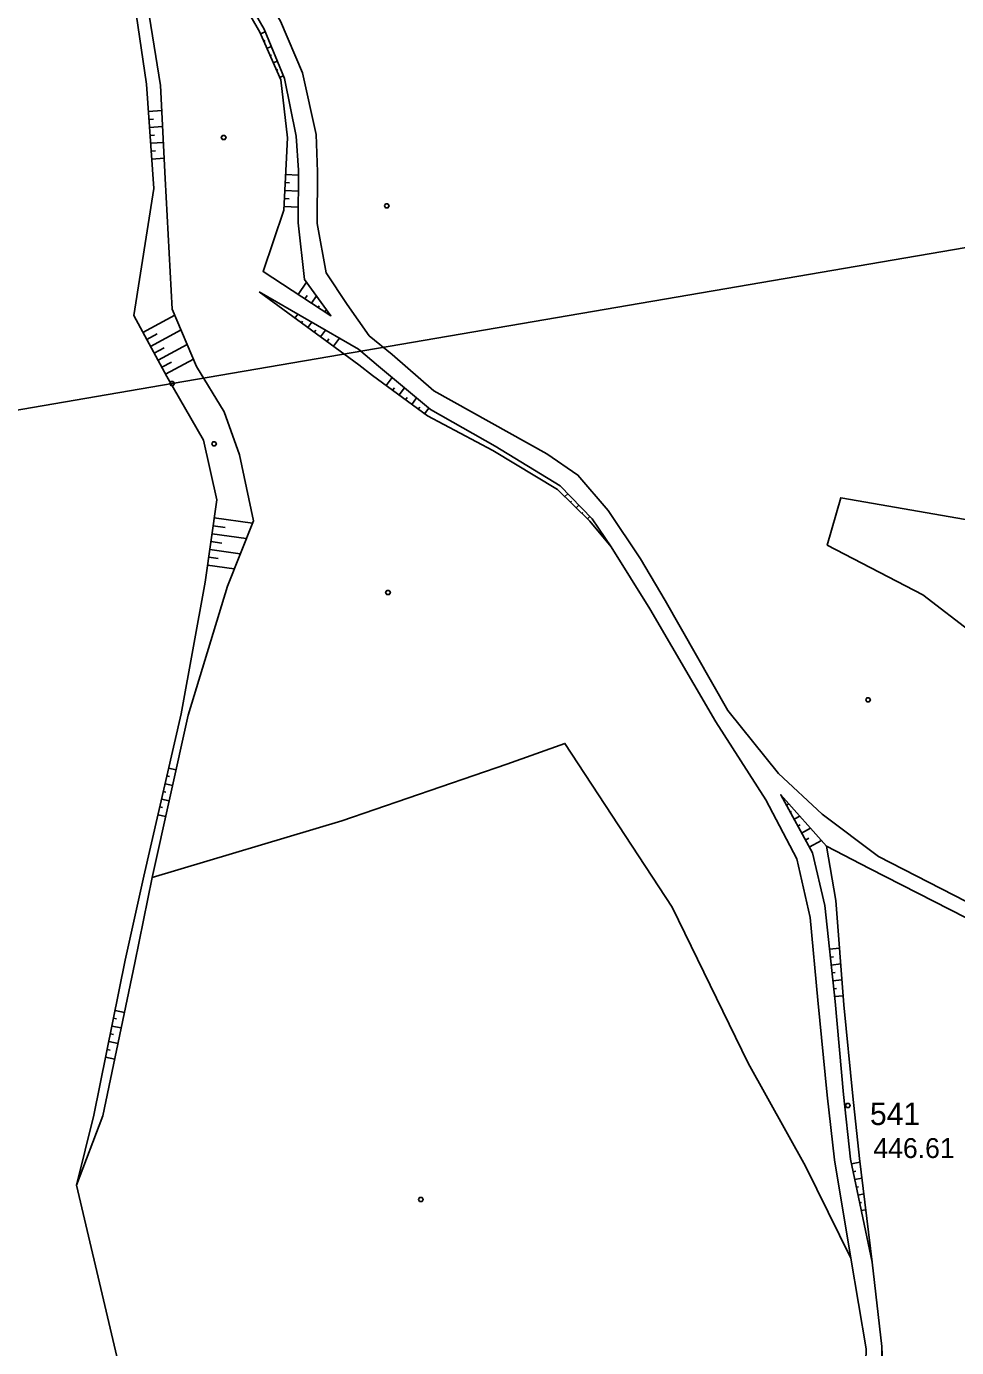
# Model space of a CAD drawing. Extents: x -664960 to -662754, y -993849 to -991145.
# Drawn here: x -663131.8 to -662991.3, y -992772.1 to -992572.6 of the extents above; entities that cross this region are included whole.
import ezdxf

# ---------------------------------------------------------------- set-up
doc = ezdxf.new("R2010")
doc.units = 0
for name, color, linetype in [('Vrstva 1', 7, 'Continuous'), ('Vrstva 13', 7, 'Continuous'), ('Vrstva 27', 7, 'Continuous'), ('Vrstva 37', 7, 'Continuous'), ('Vrstva 57', 7, 'Continuous'), ('Vrstva 63', 7, 'Continuous'), ('Vrstva 8', 7, 'Continuous')]:
    doc.layers.add(name, color=color, linetype=linetype)

msp = doc.modelspace()

# ---------------------------------------------------------------- linework, layer by layer
at = {"layer": 'Vrstva 13'}
for points in [[(-663101.804, -992589.077), (-663101.624, -992589.377), (-663101.804, -992589.677), (-663102.164, -992589.677), (-663102.344, -992589.377), (-663102.164, -992589.077), (-663101.804, -992589.077)], [(-663077.167, -992599.41), (-663076.987, -992599.71), (-663077.167, -992600.01), (-663077.527, -992600.01), (-663077.707, -992599.71), (-663077.527, -992599.41), (-663077.167, -992599.41)], [(-663103.257, -992635.324), (-663103.077, -992635.624), (-663103.257, -992635.924), (-663103.617, -992635.924), (-663103.797, -992635.624), (-663103.617, -992635.324), (-663103.257, -992635.324)], [(-663076.98, -992657.807), (-663076.8, -992658.107), (-663076.98, -992658.407), (-663077.34, -992658.407), (-663077.52, -992658.107), (-663077.34, -992657.807), (-663076.98, -992657.807)], [(-663004.445, -992673.979), (-663004.265, -992674.279), (-663004.445, -992674.579), (-663004.805, -992674.579), (-663004.985, -992674.279), (-663004.805, -992673.979), (-663004.445, -992673.979)], [(-663072.015, -992749.448), (-663071.835, -992749.748), (-663072.015, -992750.048), (-663072.375, -992750.048), (-663072.555, -992749.748), (-663072.375, -992749.448), (-663072.015, -992749.448)]]:
    msp.add_lwpolyline(points, dxfattribs=at)
at = {"layer": 'Vrstva 27'}
msp.add_line((-663002.55, -992771.97), (-663004.01, -992759.24), dxfattribs=at)
for points in [[(-663018.16, -992685.44), (-663025.79, -992675.92), (-663035.27, -992659.28), (-663038.99, -992653.02), (-663043.87, -992645.7), (-663048.47, -992640.36), (-663053.15, -992637.16), (-663070.22, -992627.63), (-663076.51, -992622.16), (-663079.98, -992619.34), (-663083.32, -992614.59), (-663086.51, -992609.81), (-663087.86, -992602.34), (-663087.8, -992594.56), (-663088.03, -992588.91), (-663090.1, -992579.58), (-663093.42, -992571.81), (-663097.88, -992564.38), (-663104.09, -992556.79), (-663107.01, -992551.26), (-663108.93, -992543.34), (-663111.38, -992535.68)], [(-663001.98, -992809.52), (-663001.51, -992803.5), (-663003.99, -992790.23), (-663004.97, -992783.48), (-663005.13, -992779.84), (-663004.92, -992772.33), (-663007.22, -992758.64), (-663009.68, -992743.8), (-663010.81, -992734), (-663012.19, -992719.68), (-663013.37, -992707.17), (-663015.37, -992698.32), (-663020.07, -992689.39), (-663027.65, -992677.63), (-663037.61, -992660.58), (-663043.42, -992651.2)]]:
    msp.add_lwpolyline(points, dxfattribs=at)
at = {"layer": 'Vrstva 37'}
msp.add_lwpolyline([(-663109.6, -992626.23), (-663109.42, -992626.53), (-663109.6, -992626.83), (-663109.96, -992626.83), (-663110.14, -992626.53), (-663109.96, -992626.23), (-663109.6, -992626.23)], dxfattribs=at)
at = {"layer": 'Vrstva 57'}
msp.add_lwpolyline([(-663665.051, -992722.016), (-663550.65, -992702.35), (-663440.01, -992683.39), (-663326.32, -992663.75), (-663217.09, -992644.97), (-663109.78, -992626.53), (-662986.28, -992605.36), (-662863.82, -992584.32), (-662754.25, -992565.49)], dxfattribs=at)
at = {"layer": 'Vrstva 63'}
for p, q in [((-663096.416, -992573.707), (-663095.702, -992573.394)), ((-663095.935, -992574.806), (-663095.705, -992574.706)), ((-663095.453, -992575.906), (-663094.789, -992575.615)), ((-663094.971, -992577.005), (-663094.759, -992576.911)), ((-663094.49, -992578.104), (-663093.876, -992577.835)), ((-663094.008, -992579.203), (-663093.812, -992579.117)), ((-663093.527, -992580.302), (-663092.963, -992580.055)), ((-663113.336, -992585.452), (-663111.329, -992585.315)), ((-663113.254, -992586.649), (-663112.594, -992586.604)), ((-663113.172, -992587.846), (-663111.214, -992587.712)), ((-663113.09, -992589.043), (-663112.447, -992588.999)), ((-663113.008, -992590.241), (-663111.1, -992590.11)), ((-663112.927, -992591.438), (-663112.299, -992591.395)), ((-663112.845, -992592.635), (-663110.985, -992592.508)), ((-663092.681, -992596.175), (-663092.022, -992596.208)), ((-663092.62, -992594.977), (-663090.701, -992595.073)), ((-663092.801, -992598.572), (-663092.103, -992598.607)), ((-663092.741, -992597.374), (-663090.704, -992597.476)), ((-663092.861, -992599.771), (-663090.707, -992599.879)), ((-663090.707, -992613.075), (-663089.483, -992611.194)), ((-663089.702, -992613.73), (-663089.377, -992613.231)), ((-663088.696, -992614.385), (-663087.97, -992613.27)), ((-663114.182, -992618.8), (-663109.378, -992616.195)), ((-663091.21, -992616.632), (-663090.775, -992616.037)), ((-663087.691, -992615.04), (-663087.532, -992614.796)), ((-663086.685, -992615.694), (-663086.458, -992615.346)), ((-663113.038, -992620.91), (-663108.431, -992618.411)), ((-663090.242, -992617.341), (-663090.071, -992617.107)), ((-663089.273, -992618.05), (-663088.682, -992617.242)), ((-663088.305, -992618.758), (-663088.082, -992618.454)), ((-663087.336, -992619.467), (-663086.59, -992618.447)), ((-663113.61, -992619.855), (-663112.043, -992619.005)), ((-663111.894, -992623.02), (-663107.484, -992620.628)), ((-663086.368, -992620.175), (-663086.093, -992619.8)), ((-663085.399, -992620.884), (-663084.498, -992619.651)), ((-663112.466, -992621.965), (-663110.965, -992621.151)), ((-663111.321, -992624.075), (-663109.886, -992623.296)), ((-663110.749, -992625.129), (-663106.538, -992622.845)), ((-663077.427, -992626.838), (-663076.534, -992625.622)), ((-663076.46, -992627.548), (-663076.177, -992627.163)), ((-663075.493, -992628.259), (-663074.685, -992627.159)), ((-663074.526, -992628.969), (-663074.271, -992628.623)), ((-663073.559, -992629.68), (-663072.836, -992628.697)), ((-663072.592, -992630.39), (-663072.365, -992630.082)), ((-663071.625, -992631.101), (-663070.988, -992630.234)), ((-663050.435, -992643.614), (-663050.01, -992643.181)), ((-663049.579, -992644.455), (-663049.442, -992644.316)), ((-663048.722, -992645.296), (-663048.328, -992644.894)), ((-663047.866, -992646.136), (-663047.74, -992646.008)), ((-663047.01, -992646.977), (-663046.647, -992646.607)), ((-663103.566, -992648.015), (-663101.748, -992648.272)), ((-663103.399, -992646.827), (-663097.65, -992647.638)), ((-663103.902, -992650.392), (-663102.275, -992650.621)), ((-663103.734, -992649.204), (-663098.562, -992649.933)), ((-663104.069, -992651.58), (-663099.474, -992652.228)), ((-663104.404, -992653.957), (-663100.386, -992654.523)), ((-663104.237, -992652.768), (-663102.803, -992652.971)), ((-663110.565, -992685.798), (-663110.186, -992685.885)), ((-663110.296, -992684.629), (-663109.166, -992684.889)), ((-663111.103, -992688.137), (-663110.718, -992688.226)), ((-663110.834, -992686.968), (-663109.686, -992687.231)), ((-663111.64, -992690.476), (-663111.25, -992690.566)), ((-663111.371, -992689.307), (-663110.207, -992689.574)), ((-663016.961, -992690.232), (-663016.589, -992690.028)), ((-663111.909, -992691.646), (-663110.728, -992691.917)), ((-663016.386, -992691.285), (-663016.18, -992691.172)), ((-663015.81, -992692.338), (-663014.946, -992691.866)), ((-663015.235, -992693.391), (-663014.865, -992693.189)), ((-663014.66, -992694.444), (-663013.303, -992693.703)), ((-663014.085, -992695.497), (-663013.551, -992695.206)), ((-663013.509, -992696.55), (-663011.66, -992695.541)), ((-663010.465, -992711.967), (-663008.941, -992711.802)), ((-663010.336, -992713.16), (-663009.842, -992713.106)), ((-663010.207, -992714.353), (-663008.762, -992714.196)), ((-663010.078, -992715.546), (-663009.61, -992715.495)), ((-663009.949, -992716.739), (-663008.583, -992716.591)), ((-663009.82, -992717.932), (-663009.378, -992717.884)), ((-663009.691, -992719.125), (-663008.404, -992718.986)), ((-663118.628, -992722.397), (-663118.154, -992722.493)), ((-663118.389, -992721.221), (-663116.959, -992721.512)), ((-663118.866, -992723.573), (-663117.449, -992723.861)), ((-663119.344, -992725.925), (-663117.94, -992726.21)), ((-663119.105, -992724.749), (-663118.635, -992724.845)), ((-663119.821, -992728.277), (-663118.43, -992728.56)), ((-663119.583, -992727.101), (-663119.117, -992727.196)), ((-663007.12, -992744.394), (-663005.873, -992744.132)), ((-663006.874, -992745.568), (-663006.492, -992745.488)), ((-663006.628, -992746.743), (-663005.578, -992746.523)), ((-663006.382, -992747.917), (-663006.065, -992747.851)), ((-663006.136, -992749.092), (-663005.284, -992748.913)), ((-663005.89, -992750.266), (-663005.639, -992750.214)), ((-663005.644, -992751.441), (-663004.989, -992751.303))]:
    msp.add_line(p, q, dxfattribs=at)
for points in [[(-663125.7, -992522.95), (-663118.49, -992544.46), (-663113.69, -992568.01), (-663111.51, -992581.53), (-663110.84, -992595.54), (-663109.76, -992615.3), (-663106.07, -992623.94), (-663101.92, -992630.8), (-663099.58, -992637.28), (-663097.5, -992647.26), (-663101.43, -992657.15), (-663107.33, -992676.63), (-663112.78, -992701.15), (-663115.39, -992714), (-663120.22, -992737.13), (-663124.22, -992747.58), (-663121.6, -992737.04), (-663116.85, -992713.64), (-663114.04, -992700.92), (-663108.41, -992676.42), (-663104.77, -992656.55), (-663103.01, -992644.07), (-663105.02, -992635.07), (-663110.57, -992625.46)], [(-663110.57, -992625.46), (-663115.56, -992616.26), (-663112.54, -992597.09), (-663113.62, -992581.3), (-663116.46, -992562.07), (-663119.46, -992544.35), (-663125.7, -992522.95)], [(-663099.98, -992565.79), (-663095.86, -992573.01), (-663092.8, -992580.45), (-663091.02, -992589.18), (-663090.7, -992594.32), (-663090.71, -992602.27), (-663089.77, -992610.8), (-663085.77, -992616.29), (-663096.03, -992609.61), (-663092.89, -992600.34), (-663092.34, -992589.4), (-663093.37, -992580.66), (-663096.52, -992573.47), (-663100.6, -992566.33)], [(-662919.89, -992581.4), (-662923.8, -992602.59), (-662926.29, -992609.82), (-662929.54, -992632.43), (-662933.44, -992653.09), (-662962.95, -992651.77), (-663008.75, -992643.79), (-663010.79, -992650.95), (-662996.35, -992658.42), (-662988.75, -992664.27), (-662975.04, -992667.06), (-662955.87, -992669.48), (-662937.89, -992671.86), (-662937.65, -992673.51)], [(-663096.64, -992612.66), (-663081.6, -992621.32), (-663078.58, -992623.92), (-663070.74, -992630.44), (-663060.97, -992636), (-663051.17, -992642), (-663046.32, -992646.94), (-663043.42, -992651.2)], [(-663043.42, -992651.2), (-663046.65, -992647.33), (-663051.56, -992642.51), (-663061.3, -992636.64), (-663071.19, -992631.42), (-663079.52, -992625.3), (-663081.55, -992623.7), (-663096.64, -992612.66)], [(-663112.78, -992701.15), (-663084.13, -992692.56), (-663059.21, -992684.02), (-663050.42, -992680.88), (-663034.2, -992705.63), (-663022.73, -992729.19), (-663014.09, -992744.72), (-663007.22, -992758.64)], [(-662924.58, -992738.79), (-662929.43, -992733.69), (-662934.74, -992730.07), (-662942.55, -992725.85), (-662964.98, -992716.24), (-662984.1, -992707.69), (-663003.04, -992697.94), (-663011.58, -992691.58), (-663018.16, -992685.44)], [(-663004.01, -992759.24), (-663007.27, -992743.68), (-663008.32, -992733.9), (-663009.61, -992719.87), (-663011.18, -992705.36), (-663013.04, -992697.41), (-663017.83, -992688.64), (-663010.91, -992696.38)], [(-662944.35, -992727.89), (-662965.7, -992718.3), (-662984.99, -992709.67), (-663004.41, -992699.77), (-663010.91, -992696.38)], [(-663004.01, -992759.24), (-663005.94, -992743.59), (-663006.93, -992734.14), (-663008.3, -992720.38), (-663009.48, -992704.6), (-663010.91, -992696.38)], [(-663124.22, -992747.58), (-663114.07, -992790.82), (-663104.19, -992823.52), (-663069.52, -992808.29), (-663032.81, -992792.07), (-663005.13, -992779.84)], [(-663015.42, -992869.69), (-663014.81, -992861.54), (-663014.42, -992848.85), (-663014.13, -992837.52), (-663012.6, -992830.83), (-663009.16, -992825.2), (-663002.57, -992816.82), (-662999.5, -992810.29), (-662999.1, -992803.89), (-663001.93, -992790.03), (-663002.65, -992783.21), (-663002.55, -992771.97), (-663002.1, -992783.27), (-663001.44, -992790), (-662998.42, -992803.99), (-662998.77, -992810.68), (-663002.01, -992817.22), (-663007.32, -992824.57), (-663011.02, -992832.03), (-663012.34, -992840.75), (-663012.18, -992856.73), (-663015.42, -992869.69)]]:
    msp.add_lwpolyline(points, dxfattribs=at)
at = {"layer": 'Vrstva 8'}
msp.add_lwpolyline([(-663007.5, -992735.26), (-663007.32, -992735.56), (-663007.5, -992735.86), (-663007.86, -992735.86), (-663008.04, -992735.56), (-663007.86, -992735.26), (-663007.5, -992735.26)], dxfattribs=at)

# ---------------------------------------------------------------- texts
at = {"layer": 'Vrstva 1'}
msp.add_text('541', height=3.4, dxfattribs=at).set_placement((-663004.341, -992738.52))
at = {"layer": 'Vrstva 63'}
msp.add_text('446.61', height=3, dxfattribs=at).set_placement((-663003.817, -992743.5))

doc.saveas('drawing.dxf')
